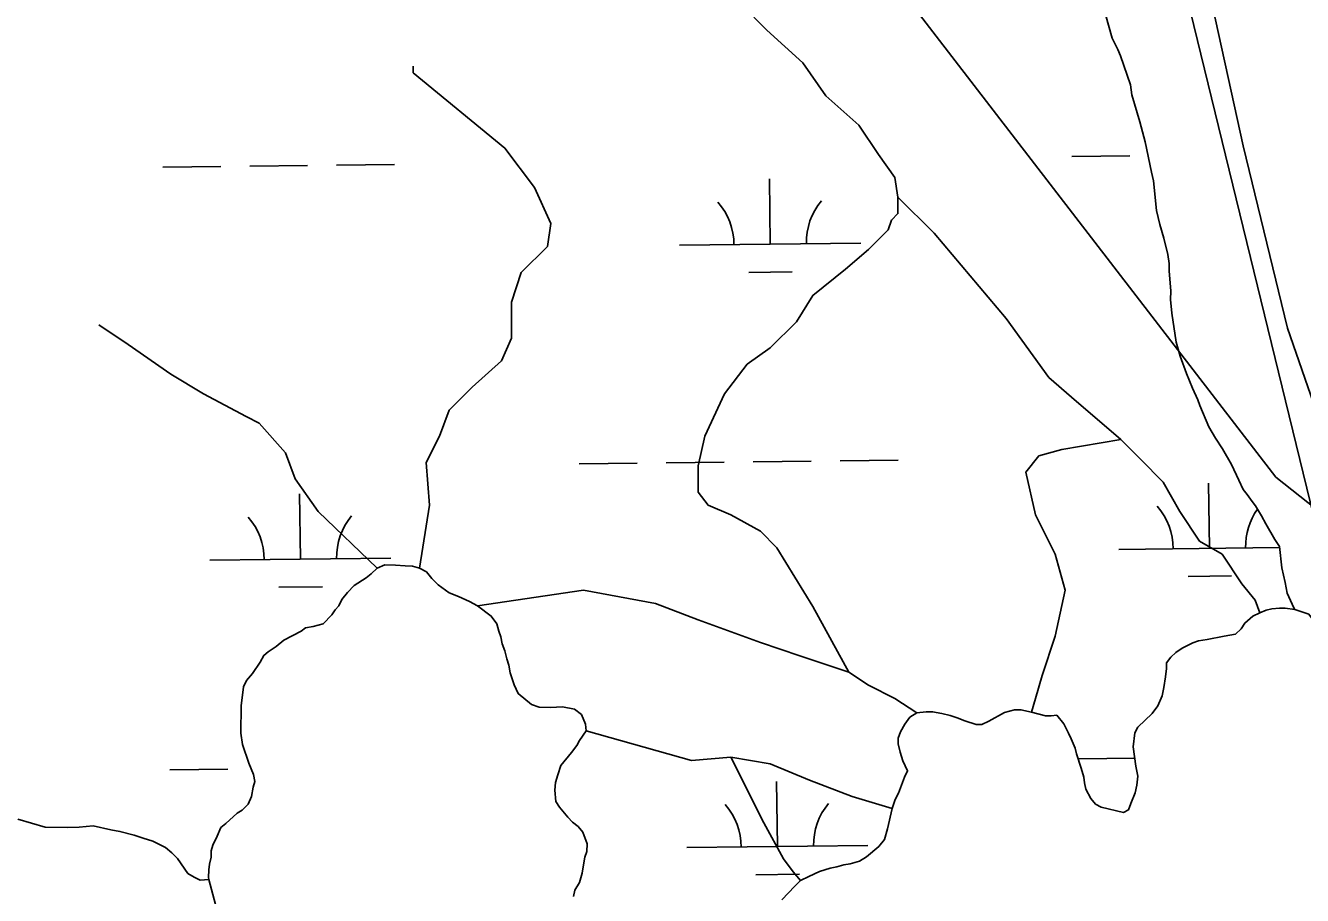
# Model space of a CAD drawing. Extents: x 3694830 to 3732949, y 415201 to 440970.
# Drawn here: x 3699936 to 3700641, y 423542 to 424023 of the extents above; entities that cross this region are included whole.
import ezdxf

# ---------------------------------------------------------------- set-up
doc = ezdxf.new("R2010")
doc.units = 0
for name, color, linetype in [('V-ROAD-CNTR', 7, 'Continuous'), ('V-TOPO-BNDY', 7, 'Continuous'), ('V-TOPO-SHOR', 7, 'Continuous'), ('V-UTIL-LINE', 7, 'Continuous'), ('V-WETL-SWMP', 7, 'Continuous')]:
    doc.layers.add(name, color=color, linetype=linetype)

msp = doc.modelspace()

# ---------------------------------------------------------------- linework, layer by layer
at = {"layer": 'V-ROAD-CNTR'}
msp.add_lwpolyline([(3701224.36, 423449.9), (3701176.76, 423429.92), (3701134.02, 423416.21), (3701104.71, 423412.42), (3701082.14, 423414.75), (3701065.84, 423419.31), (3701051.52, 423425.79), (3701035.3, 423435.04), (3700964.51, 423491.99), (3700817.21, 423613.41), (3700736.51, 423683.4), (3700706.22, 423713.93), (3700678.01, 423752.23), (3700648.95, 423809.27), (3700632.96, 423855.55), (3700608.54, 423956.17), (3700549.52, 424225.44), (3700441.57, 424644.49), (3700300.35, 425241.53), (3700245.21, 425462.77), (3699974.84, 426609.45), (3699752.39, 427522.14), (3699537.91, 428398.82)], dxfattribs=at)
at = {"layer": 'V-TOPO-BNDY'}
msp.add_line((3701404.15, 420644.31), (3699327.41, 429171.76), dxfattribs=at)
at = {"layer": 'V-TOPO-SHOR'}
for points in [[(3700390.84, 423665.59), (3700370.95, 423701.76), (3700351.06, 423734.31), (3700342.01, 423743.35), (3700325.74, 423752.4), (3700313.08, 423757.82), (3700307.65, 423765.05), (3700307.65, 423779.52), (3700311.27, 423795.8), (3700322.12, 423819.31), (3700334.78, 423835.58), (3700347.44, 423844.63), (3700361.91, 423859.09), (3700370.95, 423873.56), (3700389.03, 423888.03), (3700401.69, 423898.88), (3700412.54, 423909.73), (3700414.35, 423915.16), (3700417.97, 423918.77), (3700417.97, 423927.82), (3700416.16, 423938.67), (3700407.12, 423951.33), (3700396.27, 423967.6), (3700378.18, 423983.88), (3700365.52, 424001.96), (3700345.63, 424020.05), (3700338.4, 424027.28)], [(3700153.72, 423722.93), (3700159.36, 423757.82), (3700157.55, 423781.33), (3700164.78, 423795.8), (3700170.21, 423810.27), (3700182.87, 423822.93), (3700199.14, 423837.39), (3700204.57, 423850.05), (3700204.57, 423869.95), (3700210, 423886.22), (3700224.46, 423900.69), (3700226.27, 423913.35), (3700217.23, 423933.24), (3700200.95, 423954.94), (3700150.32, 423996.54), (3700150.32, 424000.15)], [(3700417.97, 423927.82), (3700437.86, 423907.92), (3700477.65, 423860.9), (3700501.16, 423828.35), (3700513.82, 423817.5), (3700540.94, 423793.99), (3700551.79, 423783.14), (3700564.45, 423770.48), (3700573.5, 423754.2), (3700584.35, 423737.93), (3700597.01, 423730.69), (3700607.86, 423714.42), (3700615.09, 423705.38), (3700617.72, 423698.34)], [(3700130.33, 423722.94), (3700097.87, 423754.2), (3700085.21, 423772.29), (3700079.79, 423786.76), (3700065.32, 423803.03), (3700058.09, 423806.65), (3700034.58, 423819.31), (3700016.49, 423830.16), (3699992.98, 423846.44), (3699976.7, 423857.29)], [(3700540.94, 423793.99), (3700508.39, 423788.56), (3700495.73, 423784.95), (3700488.5, 423775.91), (3700493.92, 423752.4), (3700504.77, 423730.69), (3700510.2, 423710.8), (3700504.77, 423685.48), (3700497.54, 423663.78), (3700493.92, 423651.12), (3700491.62, 423643.53)], [(3700231.82, 423613.99), (3700237.79, 423621.3), (3700240.58, 423625.16), (3700242.19, 423627.86), (3700245.79, 423633.26), (3700245.46, 423636.77), (3700243.21, 423642.27), (3700239.36, 423645.06), (3700232.75, 423646.34), (3700226.12, 423646.07), (3700219.88, 423646.17), (3700215.62, 423647.8), (3700208.31, 423653.78), (3700206.05, 423658.49), (3700203.83, 423665.16), (3700203.12, 423669.46), (3700202.01, 423672.99), (3700200.91, 423677.3), (3700199.42, 423681.22), (3700198.71, 423685.13), (3700197.59, 423688.27), (3700196.48, 423692.19), (3700193.44, 423696.53), (3700185.73, 423702.12), (3700181.48, 423704.53), (3700175.29, 423707.36), (3700170.26, 423709.4), (3700164.09, 423713.79), (3700160.65, 423717.36), (3700157.59, 423720.92), (3700153.72, 423722.93), (3700149.84, 423724.17), (3700145.94, 423724.24), (3700140.49, 423724.72), (3700134.65, 423724.82), (3700130.33, 423722.94), (3700127.15, 423719.87), (3700124.39, 423717.58), (3700117.69, 423713.41), (3700114.11, 423709.57), (3700110.93, 423705.72), (3700109.31, 423702.24), (3700107.32, 423699.93), (3700105.33, 423697.24), (3700100.56, 423692.25), (3700095.08, 423690.78), (3700090.78, 423690.07), (3700088.41, 423688.16), (3700078.96, 423683.25), (3700074.62, 423679.82), (3700070.28, 423676.77), (3700067.9, 423674.86), (3700065.89, 423671), (3700061.5, 423664.83), (3700058.31, 423660.99), (3700056.69, 423657.51), (3700055.35, 423647), (3700055.09, 423631.8), (3700056.15, 423625.54), (3700059.49, 423615.35), (3700062.11, 423609.06), (3700062.83, 423605.15), (3700062, 423602.04), (3700061.13, 423596.99), (3700059.11, 423592.73), (3700055.93, 423589.28), (3700053.18, 423587.77), (3700046.84, 423582.02), (3700044.07, 423579.73), (3700042.04, 423575.09), (3700039.62, 423570.06), (3700038.79, 423566.95), (3700038.73, 423563.44), (3700037.88, 423559.56), (3700037.44, 423556.45), (3700037.37, 423552.16), (3700037.56, 423551.13)], [(3700185.73, 423702.12), (3700244.36, 423710.8), (3700284.14, 423703.57), (3700307.65, 423694.53), (3700342.01, 423681.87), (3700363.71, 423674.63), (3700390.84, 423665.59), (3700401.69, 423658.36), (3700416.16, 423651.12), (3700428.45, 423643.04)], [(3700636.98, 423700.09), (3700631.8, 423700.83), (3700628.68, 423700.88), (3700624.38, 423700.56), (3700621.25, 423699.84), (3700617.72, 423698.34), (3700613.79, 423696.45), (3700609.43, 423692.63), (3700607.43, 423689.54), (3700604.26, 423686.48), (3700598, 423685.41), (3700588.61, 423683.62), (3700583.92, 423682.92), (3700580.78, 423681.8), (3700574.88, 423678.78), (3700571.33, 423676.5), (3700568.56, 423673.82), (3700566.17, 423670.74), (3700566.12, 423667.62), (3700565.65, 423662.95), (3700564.77, 423657.12), (3700563.91, 423652.45), (3700561.48, 423647.03), (3700558.29, 423642.8), (3700550.36, 423635.13), (3700548.75, 423632.04), (3700547.84, 423624.26), (3700549.22, 423613.71), (3700550.3, 423608.23), (3700549.82, 423603.17), (3700548.97, 423598.89), (3700546.53, 423593.09), (3700545.3, 423589.6), (3700542.55, 423588.08), (3700530.12, 423591.02), (3700527.03, 423592.64), (3700524.35, 423595.8), (3700521.71, 423600.91), (3700520.99, 423604.43)], [(3700636.98, 423700.09), (3700644.73, 423697.51), (3700655.06, 423683.74), (3700658.51, 423679.43), (3700656.78, 423671.68), (3700661.09, 423655.32), (3700670.56, 423643.27), (3700681.75, 423632.94), (3700685.2, 423625.19), (3700694.67, 423614), (3700705.86, 423607.97), (3700720.49, 423603.67), (3700735.13, 423597.64), (3700742.88, 423589.03), (3700746.32, 423576.98), (3700757.52, 423558.9), (3700773.01, 423548.57), (3700782.48, 423541.68), (3700791.95, 423528.77), (3700802.28, 423519.29), (3700809.17, 423509.82), (3700815.25, 423496.25)], [(3700520.99, 423604.43), (3700520.65, 423607.56), (3700519.18, 423612.65), (3700516.58, 423620.5), (3700515.85, 423623.63), (3700513.6, 423628.73), (3700512.09, 423631.88), (3700509.45, 423636.99), (3700505.63, 423641.74), (3700502.5, 423641.4), (3700499.39, 423641.45), (3700491.62, 423643.53), (3700485.79, 423644.8), (3700482.29, 423644.86), (3700476.8, 423643.39), (3700468.14, 423638.47), (3700464.21, 423636.59), (3700461.09, 423636.64), (3700454.89, 423638.7), (3700450.62, 423640.33), (3700446.75, 423641.56), (3700442.09, 423642.81), (3700437.03, 423643.68), (3700433.53, 423643.73), (3700428.45, 423643.04), (3700424.51, 423640.77), (3700421.71, 423636.92), (3700419.3, 423632.67), (3700418.07, 423629.18), (3700418.02, 423626.06), (3700419.11, 423621.36), (3700420.59, 423616.66), (3700423.23, 423611.15), (3700421.61, 423607.67), (3700418.34, 423598.76), (3700416.33, 423595.28), (3700414.69, 423590.24), (3700412.16, 423578.98), (3700410.5, 423573.16), (3700407.31, 423569.31), (3700400.59, 423563.58), (3700396.65, 423561.3), (3700391.56, 423559.83), (3700388.04, 423559.11), (3700384.12, 423558), (3700380.6, 423557.28), (3700374.71, 423555.43), (3700368.82, 423552.8), (3700364.1, 423550.54), (3700360.93, 423547.48), (3700353.78, 423539.8)], [(3700245.79, 423633.26), (3700304.04, 423616.76), (3700325.74, 423618.57), (3700347.44, 423614.95), (3700369.14, 423605.91), (3700392.65, 423596.87), (3700414.69, 423590.24)], [(3700325.74, 423618.57), (3700343.82, 423582.4), (3700354.67, 423562.51), (3700360.1, 423555.27), (3700364.1, 423550.54)], [(3700238.79, 423541.74), (3700239.63, 423545.23), (3700242.04, 423549.48), (3700243.68, 423554.53), (3700244.13, 423558.03), (3700245, 423563.47), (3700246.23, 423566.57), (3700246.3, 423570.86), (3700244.06, 423577.14), (3700241.39, 423580.3), (3700238.31, 423582.69), (3700235.63, 423585.47), (3700231.04, 423591), (3700229.14, 423594.15), (3700228.47, 423600.4), (3700228.93, 423604.69), (3700230.17, 423608.95), (3700231.82, 423613.99)], [(3700037.56, 423551.13), (3700041.21, 423537.2), (3700041.97, 423521.23), (3700044.25, 423499.18), (3700042.73, 423483.97), (3700035.13, 423455.07), (3700022.43, 423438.91)]]:
    msp.add_lwpolyline(points, dxfattribs=at)
at = {"layer": 'V-UTIL-LINE'}
msp.add_lwpolyline([(3698993.62, 425837.34), (3700191.72, 424338.19), (3700626.5, 423773.27), (3703781.51, 421275.28), (3704474.98, 420680.93)], dxfattribs=at)
at = {"layer": 'V-WETL-SWMP'}
for p, q in [((3700513.92, 423950.33), (3700545.92, 423950.71)), ((3700012.05, 423944.35), (3700044.04, 423944.73)), ((3700060.04, 423944.92), (3700092.04, 423945.3)), ((3700108.04, 423945.49), (3700140.04, 423945.87)), ((3700347.42, 423901.91), (3700346.99, 423937.91)), ((3700297.42, 423901.32), (3700397.42, 423902.51)), ((3700335.6, 423886.34), (3700359.6, 423886.63)), ((3700242.01, 423780.58), (3700274.01, 423780.96)), ((3700290.01, 423781.15), (3700322.01, 423781.53)), ((3700338.01, 423781.72), (3700370.01, 423782.1)), ((3700386, 423782.29), (3700418, 423782.68)), ((3700589.91, 423733.98), (3700589.48, 423769.98)), ((3700088.04, 423727.99), (3700087.61, 423763.99)), ((3700539.91, 423733.38), (3700628.66, 423734.44)), ((3700038.04, 423727.4), (3700138.04, 423728.59)), ((3700578.1, 423718.41), (3700602.09, 423718.69)), ((3700076.22, 423712.42), (3700100.22, 423712.71)), ((3700517.89, 423617.68), (3700548.65, 423618.05)), ((3700016.01, 423611.7), (3700048.01, 423612.08)), ((3700351.39, 423569.26), (3700350.96, 423605.26)), ((3700301.39, 423568.67), (3700401.38, 423569.86)), ((3700339.57, 423553.69), (3700363.57, 423553.98))]:
    msp.add_line(p, q, dxfattribs=at)
for points in [[(3700528.89, 424041.94), (3700536.25, 424015.69), (3700539.26, 424009.4), (3700540.76, 424005.86), (3700546.33, 423989.78), (3700547.02, 423984.31), (3700551.45, 423969.42), (3700554.39, 423958.45), (3700558, 423941.62), (3700559.09, 423936.93), (3700560.76, 423920.52), (3700562.58, 423912.69), (3700564.79, 423905.24), (3700566.98, 423896.24), (3700567.68, 423891.16), (3700567.61, 423887.26), (3700568.59, 423875.94), (3700568.51, 423871.26), (3700569.17, 423863.84), (3700571.62, 423847.81), (3700573.83, 423839.97), (3700577.18, 423830.56), (3700580.55, 423822.31), (3700583.56, 423816.02), (3700584.68, 423812.89), (3700589.55, 423801.1), (3700593.35, 423794.8), (3700597.15, 423788.89), (3700602.07, 423780.23), (3700606.21, 423771.58), (3700608.46, 423766.47), (3700610.76, 423763.7), (3700613.42, 423759.76), (3700615.33, 423757.39), (3700618.75, 423751.87), (3700621.01, 423747.54), (3700625.94, 423738.88), (3700628.6, 423734.94), (3700629.96, 423723.22), (3700631.77, 423715), (3700632.84, 423709.13), (3700636.51, 423701.11), (3700636.98, 423700.09), (3700631.8, 423700.83), (3700628.68, 423700.88), (3700624.38, 423700.56), (3700621.25, 423699.84), (3700617.72, 423698.34), (3700613.79, 423696.45), (3700609.43, 423692.63), (3700607.43, 423689.54), (3700604.26, 423686.48), (3700598, 423685.41), (3700588.61, 423683.62), (3700583.92, 423682.92), (3700580.78, 423681.8), (3700574.88, 423678.78), (3700571.33, 423676.5), (3700568.56, 423673.82), (3700566.17, 423670.74), (3700566.12, 423667.62), (3700565.65, 423662.95), (3700564.77, 423657.12), (3700563.91, 423652.45), (3700561.48, 423647.03), (3700558.29, 423642.8), (3700550.36, 423635.13), (3700548.75, 423632.04), (3700547.84, 423624.26), (3700549.22, 423613.71), (3700550.3, 423608.23), (3700549.82, 423603.17), (3700548.97, 423598.89), (3700546.53, 423593.09), (3700545.3, 423589.6), (3700542.55, 423588.08), (3700530.12, 423591.02), (3700527.03, 423592.64), (3700524.35, 423595.8), (3700521.71, 423600.91), (3700520.99, 423604.43)], [(3700231.82, 423613.99), (3700237.79, 423621.3), (3700240.58, 423625.16), (3700242.19, 423627.86), (3700245.79, 423633.26), (3700245.46, 423636.77), (3700243.21, 423642.27), (3700239.36, 423645.06), (3700232.75, 423646.34), (3700226.12, 423646.07), (3700219.88, 423646.17), (3700215.62, 423647.8), (3700208.31, 423653.78), (3700206.05, 423658.49), (3700203.83, 423665.16), (3700203.12, 423669.46), (3700202.01, 423672.99), (3700200.91, 423677.3), (3700199.42, 423681.22), (3700198.71, 423685.13), (3700197.59, 423688.27), (3700196.48, 423692.19), (3700193.44, 423696.53), (3700185.73, 423702.12), (3700181.48, 423704.53), (3700175.29, 423707.36), (3700170.26, 423709.4), (3700164.09, 423713.79), (3700160.65, 423717.36), (3700157.59, 423720.92), (3700153.72, 423722.93), (3700149.84, 423724.17), (3700145.94, 423724.24), (3700140.49, 423724.72), (3700134.65, 423724.82), (3700130.33, 423722.94), (3700127.15, 423719.87), (3700124.39, 423717.58), (3700117.69, 423713.41), (3700114.11, 423709.57), (3700110.93, 423705.72), (3700109.31, 423702.24), (3700107.32, 423699.93), (3700105.33, 423697.24), (3700100.56, 423692.25), (3700095.08, 423690.78), (3700090.78, 423690.07), (3700088.41, 423688.16), (3700078.96, 423683.25), (3700074.62, 423679.82), (3700070.28, 423676.77), (3700067.9, 423674.86), (3700065.89, 423671), (3700061.5, 423664.83), (3700058.31, 423660.99), (3700056.69, 423657.51), (3700055.35, 423647), (3700055.09, 423631.8), (3700056.15, 423625.54), (3700059.49, 423615.35), (3700062.11, 423609.06), (3700062.83, 423605.15), (3700062, 423602.04), (3700061.13, 423596.99), (3700059.11, 423592.73), (3700055.93, 423589.28), (3700053.18, 423587.77), (3700046.84, 423582.02), (3700044.07, 423579.73), (3700042.04, 423575.09), (3700039.62, 423570.06), (3700038.79, 423566.95), (3700038.73, 423563.44), (3700037.88, 423559.56), (3700037.44, 423556.45), (3700037.37, 423552.16), (3700037.56, 423551.13)], [(3700520.99, 423604.43), (3700520.65, 423607.56), (3700519.18, 423612.65), (3700516.58, 423620.5), (3700515.85, 423623.63), (3700513.6, 423628.73), (3700512.09, 423631.88), (3700509.45, 423636.99), (3700505.63, 423641.74), (3700502.5, 423641.4), (3700499.39, 423641.45), (3700491.62, 423643.53), (3700485.79, 423644.8), (3700482.29, 423644.86), (3700476.8, 423643.39), (3700468.14, 423638.47), (3700464.21, 423636.59), (3700461.09, 423636.64), (3700454.89, 423638.7), (3700450.62, 423640.33), (3700446.75, 423641.56), (3700442.09, 423642.81), (3700437.03, 423643.68), (3700433.53, 423643.73), (3700428.45, 423643.04), (3700424.51, 423640.77), (3700421.71, 423636.92), (3700419.3, 423632.67), (3700418.07, 423629.18), (3700418.02, 423626.06), (3700419.11, 423621.36), (3700420.59, 423616.66), (3700423.23, 423611.15), (3700421.61, 423607.67), (3700418.34, 423598.76), (3700416.33, 423595.28), (3700414.69, 423590.24), (3700412.16, 423578.98), (3700410.5, 423573.16), (3700407.31, 423569.31), (3700400.59, 423563.58), (3700396.65, 423561.3), (3700391.56, 423559.83), (3700388.04, 423559.11), (3700384.12, 423558), (3700380.6, 423557.28), (3700374.71, 423555.43), (3700368.82, 423552.8), (3700364.1, 423550.54), (3700360.93, 423547.48), (3700353.78, 423539.8)], [(3700238.79, 423541.74), (3700239.63, 423545.23), (3700242.04, 423549.48), (3700243.68, 423554.53), (3700244.13, 423558.03), (3700245, 423563.47), (3700246.23, 423566.57), (3700246.3, 423570.86), (3700244.06, 423577.14), (3700241.39, 423580.3), (3700238.31, 423582.69), (3700235.63, 423585.47), (3700231.04, 423591), (3700229.14, 423594.15), (3700228.47, 423600.4), (3700228.93, 423604.69), (3700230.17, 423608.95), (3700231.82, 423613.99)], [(3700037.56, 423551.13), (3700032.79, 423550.81), (3700029.31, 423552.43), (3700025.83, 423554.43), (3700020.12, 423562.72), (3700017.06, 423565.89), (3700013.6, 423568.68), (3700006.64, 423572.3), (3700001.21, 423573.96), (3699996.17, 423575.6), (3699988.4, 423577.68), (3699983.35, 423578.55), (3699973.64, 423580.66), (3699965.83, 423580.01), (3699959.19, 423579.73), (3699947.11, 423579.94), (3699931.98, 423584.48)]]:
    msp.add_lwpolyline(points, dxfattribs=at)
for centre, start, end in [((3700292.17, 423901.73), 359.91153, 41.45519), ((3700402.65, 423903.05), 139.91153, 181.45519), ((3700534.67, 423733.8), 359.91153, 41.45519), ((3700645.14, 423735.11), 144.50354, 181.45519), ((3700032.79, 423727.81), 359.91153, 41.45519), ((3700143.27, 423729.13), 139.91153, 181.45519), ((3700296.14, 423569.08), 359.91153, 41.45519), ((3700406.62, 423570.4), 139.91153, 181.45519)]:
    msp.add_arc(centre, 35.25, start, end, dxfattribs=at)

doc.saveas('drawing.dxf')
